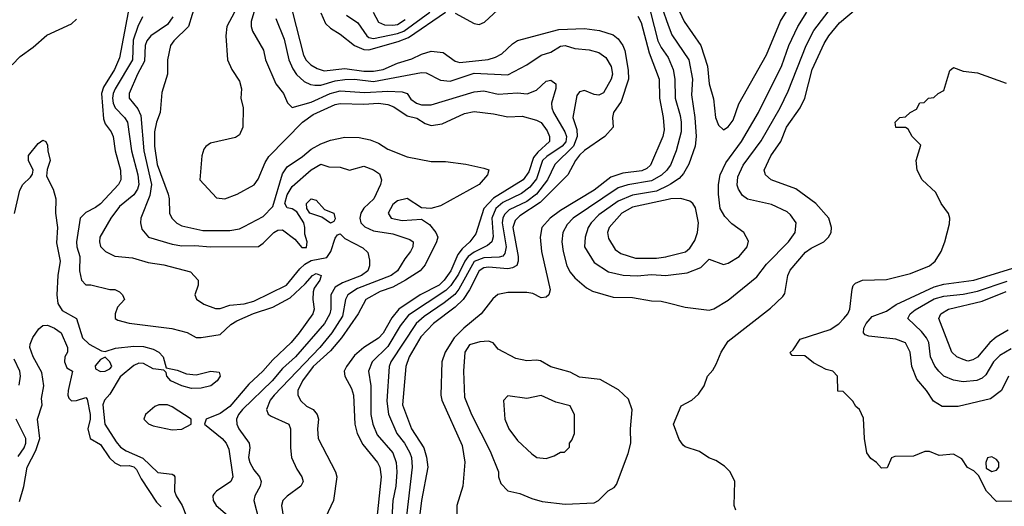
# Model space of a CAD drawing. Header units: inches. Extents: x 1793402 to 1900366, y 320852 to 470679.
# Tile 311 of 604: x 1847293 to 1851402, y 420306 to 422338. Entities that reach past the tile are written whole.
import ezdxf

# ---------------------------------------------------------------- set-up
doc = ezdxf.new("R2010")
doc.units = ezdxf.units.IN
doc.header["$MEASUREMENT"] = 0
doc.layers.add('B8442', color=7, linetype='Continuous')
doc.layers.add('B8452', color=7, linetype='Continuous')

msp = doc.modelspace()

# ---------------------------------------------------------------- linework, layer by layer
at = {"layer": 'B8442', "color": 4}
for points, elevation in [([(1849110, 422365.3), (1849190, 422321.6), (1849210, 422318), (1849232.5, 422327.5), (1849342.7, 422430)], 324), ([(1848028.4, 422410), (1847997.1, 422310), (1847936.3, 422250), (1847922, 422230), (1847910.6, 422170), (1847910.5, 422110), (1847885.8, 422034.2), (1847879.5, 421950), (1847864.2, 421910), (1847855.6, 421870), (1847856.1, 421810), (1847866.5, 421733.5), (1847912.4, 421610), (1847917.1, 421590), (1847919.1, 421530), (1847927.7, 421510), (1847948.5, 421488.5), (1847970, 421478), (1848057.7, 421457.7), (1848170, 421458), (1848210, 421465.3), (1848230, 421474), (1848310, 421515.8), (1848350, 421557.6), (1848390, 421694.8), (1848410, 421724.4), (1848473.8, 421766.2), (1848510, 421797), (1848550, 421820.4), (1848590, 421835.5), (1848650, 421848), (1848710, 421846), (1848756.1, 421836.1), (1848790, 421823), (1848830, 421797.1), (1848910, 421764.9), (1849010, 421745.5), (1849070, 421746.4), (1849154.4, 421734.4), (1849230, 421718.8), (1849250.6, 421710.6), (1849246, 421690), (1849210.5, 421650), (1849050, 421560.7), (1849009.2, 421549.2), (1848970, 421552.3), (1848910, 421591.5), (1848870, 421582), (1848850, 421566), (1848830.6, 421530), (1848842.8, 421510), (1848890, 421499.5), (1848970, 421504.9), (1849003.1, 421483.1), (1849030.5, 421450), (1849038, 421430), (1849032.7, 421410), (1848985.1, 421314.9), (1848964.9, 421290), (1848903.8, 421250), (1848850, 421220.9), (1848797.2, 421202.8), (1848737.3, 421170), (1848706, 421110), (1848636.5, 421010), (1848590, 420955.4), (1848517.3, 420890), (1848472.9, 420830), (1848454.4, 420790), (1848453.4, 420770), (1848466.6, 420746.6), (1848490, 420724), (1848518, 420710), (1848534.8, 420690), (1848540.7, 420670), (1848535.5, 420630), (1848539.1, 420590), (1848610.6, 420450), (1848616.3, 420430), (1848602.8, 420330), (1848547.1, 420212.9)], 296), ([(1848210, 422408.7), (1848158, 422310), (1848153, 422270), (1848161, 422170), (1848178, 422130), (1848210, 422082), (1848218.8, 422050), (1848216, 422010), (1848226, 421970), (1848224.7, 421890), (1848210, 421858), (1848194.4, 421845.6), (1848090, 421822), (1848070, 421808.7), (1848062, 421798), (1848054, 421770), (1848045.5, 421670), (1848114.9, 421594.9), (1848150, 421590.4), (1848201.2, 421610), (1848271.1, 421648.9), (1848288.2, 421671.8), (1848317.7, 421742.3), (1848332.8, 421767.2), (1848472.8, 421910), (1848518.1, 421941.9), (1848610, 421983.6), (1848630, 421987.6), (1848730, 421985.2), (1848790, 421988.9), (1848830, 421984.2), (1848854.8, 421974.8), (1848910, 421936.5), (1848950, 421926.7), (1848985.1, 421905.1), (1849010, 421896.5), (1849056.2, 421903.8), (1849150, 421946), (1849190, 421954.9), (1849270, 421945.5), (1849330, 421933), (1849390, 421935.5), (1849450, 421918.4), (1849468.8, 421908.8), (1849494.1, 421874.1), (1849504.4, 421850), (1849503.8, 421830), (1849455.2, 421784.8), (1849437.7, 421762.3), (1849417.4, 421702.6), (1849394.9, 421670), (1849270, 421593.1), (1849230.3, 421550), (1849196.3, 421443.7), (1849172.4, 421410), (1849139.1, 421380.9), (1849122, 421358), (1849092.4, 421290), (1849064.9, 421250), (1849043.1, 421230), (1848964.4, 421190), (1848875.3, 421130), (1848846.1, 421093.9), (1848810, 421029.6), (1848790, 421007.8), (1848730, 420969.6), (1848690, 420935.6), (1848657.1, 420890), (1848648, 420870), (1848650.6, 420850), (1848678.3, 420798.3), (1848686.4, 420770), (1848692.2, 420650), (1848702, 420610), (1848724.8, 420564.8), (1848786.4, 420490), (1848795.8, 420470), (1848801.3, 420430), (1848780.3, 420230)], 304), ([(1848283.1, 422410), (1848259.1, 422330), (1848259.1, 422310), (1848264.9, 422290), (1848310.4, 422210.4), (1848318.8, 422170), (1848362.8, 422070), (1848394, 422030), (1848410.6, 421990.6), (1848430, 421971), (1848510, 421993.7), (1848589.4, 422030), (1848630, 422040.9), (1848733.8, 422033.8), (1848830, 422039), (1848890, 422037), (1848910, 422030.5), (1848925.9, 422005.9), (1848949.1, 421989.1), (1848970, 421983.1), (1849010, 421982), (1849190, 422037.1), (1849230, 422041.6), (1849290, 422026.7), (1849370, 422032.4), (1849411.5, 422028.5), (1849450, 422044), (1849490, 422081), (1849510, 422086), (1849530.9, 422070.9), (1849530.7, 422050.7), (1849512.4, 421990), (1849514, 421970), (1849521.3, 421950), (1849567.6, 421870), (1849574.7, 421850), (1849572.1, 421827.9), (1849557.4, 421810), (1849492.5, 421767.5), (1849475.6, 421750), (1849450, 421674), (1849421.4, 421638.6), (1849387, 421613), (1849310, 421575.1), (1849280.2, 421550), (1849263.9, 421510), (1849268.6, 421431.4), (1849263, 421410), (1849245.2, 421394.8), (1849190, 421367.9), (1849165.2, 421350), (1849150.2, 421330), (1849124.2, 421275.8), (1849091.9, 421228.1), (1849072, 421208), (1848915.4, 421104.6), (1848880.4, 421059.6), (1848830, 420973.6), (1848764.4, 420910), (1848748.4, 420870), (1848758.4, 420810), (1848758, 420690), (1848766.4, 420650), (1848784.8, 420604.8), (1848850.4, 420530), (1848864.9, 420490), (1848867, 420450), (1848863.1, 420390), (1848850.3, 420330), (1848843.7, 420210)], 308), ([(1849973.4, 422390), (1850000, 422314.7)], 332), ([(1847262, 422150), (1847295.5, 422184.5), (1847350, 422222.8), (1847407.2, 422272.8), (1847510, 422320.7), (1847530, 422340.7)], 284), ([(1847745.7, 422370), (1847710, 422179), (1847688.5, 422130), (1847643.2, 422056.8), (1847634.9, 422030), (1847643.6, 421923.6), (1847650, 421902.8), (1847675.5, 421870), (1847683.8, 421850), (1847692.4, 421790), (1847714.4, 421710), (1847715.5, 421670), (1847705.5, 421650), (1847630, 421569.5), (1847610, 421553.6), (1847570, 421533.6), (1847546, 421510), (1847530.3, 421410), (1847531.8, 421390), (1847544.9, 421350), (1847543.1, 421290), (1847550.8, 421250.8), (1847570, 421231.3), (1847590, 421231), (1847670, 421212), (1847690, 421212), (1847710, 421202), (1847722, 421190), (1847731.3, 421170), (1847702, 421138), (1847691.3, 421110), (1847692, 421090), (1847703.5, 421083.5), (1847750.5, 421070.5), (1847928.7, 421048.7), (1847992.7, 421032.7), (1848030, 421011), (1848050, 421010.8), (1848130, 421024), (1848174, 421066), (1848199.2, 421080.8), (1848268.9, 421111.1), (1848350, 421137.4), (1848422.5, 421177.5), (1848485.1, 421234.9), (1848515.3, 421270), (1848530, 421278.8), (1848550.8, 421270), (1848546, 421250), (1848522.8, 421217.2), (1848518.4, 421201.6), (1848516.4, 421170), (1848521.6, 421130), (1848517.1, 421110), (1848459.5, 421030), (1848426, 420990), (1848350, 420918.4), (1848308.4, 420870), (1848250, 420816.9), (1848170, 420723), (1848130, 420694.3), (1848071.3, 420670), (1848064.7, 420650), (1848138, 420590), (1848154.4, 420570), (1848165.5, 420545.5), (1848183, 420430), (1848174.8, 420410), (1848114.8, 420370), (1848103.1, 420356.9), (1848099.1, 420350), (1848100.5, 420330), (1848113.4, 420310), (1848160.5, 420270)], 284), ([(1847806, 422350), (1847785.7, 422310), (1847766.9, 422253.1), (1847764.4, 422170), (1847691.6, 422050), (1847682.7, 422030), (1847680.2, 422010), (1847682.7, 421990), (1847692, 421970), (1847730.4, 421930), (1847743.1, 421910), (1847759.6, 421790), (1847786, 421690), (1847790.3, 421650), (1847785.3, 421630), (1847770, 421607.3), (1847710, 421558), (1847673.4, 421510), (1847627.3, 421430), (1847626, 421410), (1847630.9, 421390.9), (1847651.3, 421370), (1847690.6, 421350.6), (1847763.4, 421343.4), (1847830, 421324.9), (1847895.2, 421315.2), (1848005.4, 421285.4), (1848038, 421250), (1848038, 421230), (1848024.7, 421190), (1848031.1, 421171.1), (1848062, 421150), (1848110, 421132.7), (1848130, 421132.7), (1848170, 421146), (1848230, 421151.8), (1848270, 421162.3), (1848406.6, 421230), (1848462.3, 421297.7), (1848483.3, 421316.7), (1848510, 421332.3), (1848575.1, 421344.9), (1848592.3, 421370), (1848610, 421426), (1848620.1, 421439.9), (1848630, 421444), (1848650, 421424.9), (1848724.9, 421384.9), (1848745.5, 421365.5), (1848753.4, 421333.4), (1848752.7, 421310), (1848746, 421290), (1848719.1, 421270), (1848640, 421240), (1848610, 421220.7), (1848592, 421190), (1848592, 421130), (1848587.4, 421110), (1848564.6, 421070), (1848443.7, 420930), (1848390, 420882.4), (1848346.7, 420830), (1848223.1, 420710), (1848206.7, 420690), (1848198, 420670), (1848199.1, 420650), (1848207.3, 420630), (1848250.7, 420570), (1848253, 420550), (1848248.2, 420510), (1848253, 420490), (1848270, 420458.8), (1848294, 420430), (1848300.7, 420410), (1848297.3, 420390), (1848274, 420350), (1848270.7, 420330), (1848291, 420250)], 288), ([(1847932.4, 422350), (1847910, 422318), (1847840.7, 422270), (1847823.8, 422250), (1847816.4, 422230), (1847814.6, 422165.4), (1847784.4, 422110), (1847750.6, 422030), (1847750.7, 422010), (1847785.8, 421965.8), (1847798.5, 421938.5), (1847811.4, 421790), (1847843.6, 421650), (1847836, 421604), (1847799.1, 421510), (1847797.3, 421490), (1847803.4, 421463.4), (1847831.3, 421430), (1847930, 421400.4), (1847970, 421394), (1848024.4, 421395.6), (1848090, 421390.4), (1848289.2, 421390.8), (1848310, 421404.7), (1848354, 421450), (1848370, 421459.1), (1848390, 421460.5), (1848441.3, 421421.3), (1848470, 421386.8), (1848490, 421386.8), (1848492.3, 421410), (1848482.5, 421442.5), (1848483.7, 421470), (1848478.7, 421490), (1848450, 421536.3), (1848430, 421548.2), (1848410, 421552), (1848399.7, 421570), (1848410, 421607.3), (1848430, 421642), (1848510, 421710.7), (1848550, 421734.8), (1848583.8, 421723.8), (1848630, 421723), (1848670, 421710.4), (1848730, 421726.8), (1848770, 421710.7), (1848794.4, 421694.4), (1848803, 421670), (1848799.1, 421650), (1848770.5, 421590), (1848728.9, 421551.1), (1848716.4, 421530), (1848712.4, 421510), (1848717.1, 421490), (1848733.3, 421473.3), (1848770, 421456.4), (1848850, 421444.4), (1848920.7, 421420.7), (1848934.8, 421410), (1848934, 421390), (1848924, 421370), (1848899.9, 421340.1), (1848870, 421289.6), (1848842.8, 421270), (1848703.6, 421216.4), (1848663.1, 421190), (1848653.4, 421170), (1848640, 421100), (1848596, 421030), (1848545.3, 420970), (1848354.9, 420770), (1848338, 420750), (1848322.8, 420710), (1848330.7, 420690.7), (1848342.5, 420682.5), (1848416, 420650), (1848422.8, 420630), (1848422.8, 420550), (1848427.3, 420510), (1848450, 420462), (1848471, 420430), (1848476, 420410), (1848466, 420390), (1848410, 420349.3), (1848390.7, 420330), (1848385.5, 420310), (1848410, 420161)], 292), ([(1848362.6, 422342.6), (1848396.7, 422256.7), (1848417, 422170), (1848432.9, 422132.9), (1848448.9, 422108.9), (1848479.9, 422079.9), (1848506.9, 422066.9), (1848525.1, 422065.1), (1848550, 422064.9), (1848610, 422082.4), (1848650, 422088.2), (1848690, 422089.2), (1848770, 422079.6), (1848970, 422118), (1848990, 422116.3), (1849050, 422084.9), (1849090, 422081.6), (1849190, 422114.3), (1849330, 422108), (1849409, 422150), (1849469.7, 422190.3), (1849510, 422202), (1849550, 422227.7), (1849570, 422230.5), (1849610, 422218), (1849670, 422212.7), (1849710, 422200.5), (1849739.5, 422179.5), (1849762, 422142), (1849766.4, 422110), (1849761.3, 422090), (1849730, 422032.3), (1849710, 422022.9), (1849690, 422025.1), (1849650, 422042.7), (1849630, 422037.2), (1849618.5, 422021.5), (1849601.6, 421930), (1849618.9, 421878.9), (1849619, 421850), (1849604.2, 421810), (1849526.3, 421733.7), (1849495.2, 421670), (1849450, 421609.7), (1849410, 421578.7), (1849335.6, 421544.4), (1849315.9, 421524.1), (1849309.1, 421510), (1849306.9, 421490), (1849324, 421390), (1849318.2, 421361.8), (1849308.9, 421351.1), (1849293.6, 421346.4), (1849230, 421343.5), (1849190, 421328.4), (1849126.4, 421213.6), (1849108.7, 421191.3), (1849064.4, 421155.6), (1848980.7, 421099.3), (1848947.2, 421070), (1848842, 420910), (1848835.3, 420890), (1848825.5, 420745.5), (1848831.7, 420691.7), (1848866.7, 420610), (1848898.7, 420570), (1848922, 420530), (1848928.7, 420510), (1848930.4, 420470), (1848897.3, 420182.7)], 312), ([(1848432.4, 422370), (1848477, 422190), (1848489.1, 422169.1), (1848508, 422150), (1848534.3, 422134.3), (1848563.9, 422123.9), (1848650, 422134.4), (1848730, 422122.6), (1848770, 422122.8), (1848810, 422130.2), (1848870, 422156.9), (1848930, 422174.3), (1848970, 422193.7), (1849010, 422206), (1849061.1, 422201.1), (1849110, 422165.5), (1849130, 422159.3), (1849248.3, 422171.7), (1849279.1, 422180.9), (1849305.1, 422194.9), (1849350, 422237.3), (1849370, 422250.5), (1849543.3, 422296.7), (1849650, 422301.3), (1849712.5, 422292.5), (1849770, 422274.4), (1849790, 422258), (1849810, 422230.5), (1849818.3, 422210), (1849832.8, 422127.2), (1849834, 422090), (1849803.1, 421996.9), (1849770.7, 421950), (1849767.3, 421930), (1849770, 421888.7), (1849734.8, 421850), (1849650, 421792.3), (1849630, 421771.8), (1849612.7, 421750), (1849580.5, 421690), (1849464.7, 421575.3), (1849380.7, 421519.3), (1849360.8, 421499.2), (1849351.4, 421470), (1849373.4, 421350), (1849374, 421330), (1849367.7, 421312.3), (1849350, 421301.7), (1849330, 421298), (1849250, 421305.3), (1849230, 421301.7), (1849210.2, 421289.8), (1849170.2, 421209.8), (1849143.6, 421170), (1849110, 421137.7), (1849019.5, 421070), (1848966.6, 421013.4), (1848918.7, 420930), (1848904.4, 420890), (1848890.4, 420730), (1848928.7, 420630), (1848980.3, 420550), (1848991.5, 420511.5), (1848996, 420470), (1848970.4, 420330.4), (1848947.7, 420150)], 316), ([(1848550, 422366), (1848570, 422322.8), (1848590, 422302), (1848630, 422278), (1848690.7, 422230), (1848730, 422212.9), (1848750, 422212.4), (1848872.8, 422247.2), (1848915.8, 422264.2), (1849070, 422368.9)], 324), ([(1848657, 422357), (1848704.9, 422324.9), (1848741.6, 422270), (1848750, 422263.7), (1848770, 422259.6), (1848870, 422279.8), (1848896.3, 422290), (1849004.2, 422370)], 328), ([(1848768.4, 422370), (1848790, 422327.7), (1848816.2, 422316.2), (1848850, 422314.7), (1848870, 422317.3), (1848901.4, 422338.6)], 332), ([(1849872.4, 422352.4), (1849886.6, 422326.6), (1849919.7, 422199.7), (1849961.3, 422090), (1849962.6, 422010), (1849978.7, 421930), (1849982.4, 421877.6), (1849977.1, 421850), (1849925.5, 421730), (1849910, 421716.2), (1849890, 421706.9), (1849810, 421697.4), (1849759.9, 421680.1), (1849690, 421626.3), (1849550, 421541.1), (1849506.7, 421510), (1849472.4, 421470), (1849464.9, 421430), (1849470.3, 421370), (1849506.8, 421210), (1849501, 421190), (1849490, 421179), (1849470, 421177.2), (1849434.7, 421194.7), (1849410, 421199.6), (1849330, 421199.6), (1849289.2, 421190.8), (1849267.2, 421172.8), (1849219.3, 421110), (1849146.7, 421050), (1849106.7, 421010), (1849068.4, 420950), (1849054.9, 420910), (1849050.5, 420770), (1849055.5, 420750), (1849139.9, 420559.9), (1849150.5, 420490.5), (1849142, 420390), (1849117.3, 420310), (1849117.3, 420230)], 324), ([(1849926.3, 422370), (1849956, 422250), (1849970, 422222), (1849999.9, 422179.9)], 328), ([(1847271.5, 421528.5), (1847293.4, 421626.6), (1847306.6, 421650), (1847338.9, 421681.1), (1847346.3, 421693.7), (1847349.3, 421710), (1847329.7, 421749.7), (1847330, 421771), (1847370, 421821), (1847390, 421834.8), (1847402, 421830), (1847410, 421814), (1847410.8, 421790), (1847421, 421750), (1847407.3, 421712.7), (1847404.9, 421684.9), (1847433.4, 421630), (1847444, 421590), (1847442.4, 421530), (1847451.3, 421470), (1847446.7, 421406.7), (1847462, 421330), (1847452.2, 421270), (1847448.9, 421190), (1847452.6, 421152.6), (1847470, 421124.4), (1847530.4, 421090), (1847554.9, 421010), (1847583.4, 420983.4), (1847635.2, 420955.2), (1847650, 420953), (1847693.7, 420966.3), (1847770, 420975.6), (1847810, 420974), (1847850, 420962.3), (1847874.4, 420950), (1847892.2, 420930), (1847904.7, 420884.7), (1847950, 420874.9), (1847990, 420858.9), (1848030, 420855.6), (1848090.4, 420870.4), (1848126, 420866), (1848130.5, 420850), (1848117.1, 420830), (1848090.7, 420810), (1848050, 420799.7), (1848010, 420798.3), (1847969.3, 420810), (1847923.6, 420830), (1847907, 420850), (1847905.2, 420865.2), (1847895.3, 420875.3), (1847850, 420879.7), (1847810, 420902.9), (1847790, 420903.6), (1847770, 420894.5), (1847712.9, 420847.1), (1847670, 420775.1), (1847647.7, 420750), (1847640.5, 420730), (1847649.1, 420649.1), (1847695.3, 420575.3), (1847714, 420554), (1847737.4, 420537.4), (1847807.1, 420507.1), (1847870, 420448), (1847930, 420441), (1847936.3, 420436.3), (1847941, 420430), (1847939.3, 420370), (1847946, 420350), (1847972, 420310), (1848010, 420210.7)], 276), ([(1850000, 421718), (1849994.4, 421710), (1849971.1, 421688.9), (1849930, 421664.8), (1849831.2, 421648.8), (1849790, 421635.4), (1849603, 421510), (1849577.2, 421482.8), (1849559.3, 421450), (1849555.5, 421410), (1849560.5, 421370), (1849577.1, 421310), (1849590, 421284), (1849610, 421260.7), (1849658.5, 421218.5), (1849684.1, 421204.1), (1849770, 421179.1), (1849850, 421178), (1849930, 421164), (1849970, 421162.8), (1850000, 421155.4)], 328), ([(1850000, 421646.3), (1849950, 421621.5), (1849850, 421605.1), (1849790, 421580.4), (1849710, 421523.6), (1849678, 421490), (1849665.5, 421470), (1849653, 421430), (1849650.7, 421390), (1849690, 421324), (1849750, 421286), (1849812.1, 421272.1), (1849870, 421268.4), (1849930, 421274), (1849989.5, 421270.5), (1850000, 421271.7)], 332), ([(1850000, 421587.5), (1849850, 421555.1), (1849806, 421530), (1849753, 421470), (1849745.5, 421450), (1849750, 421424.7), (1849778.8, 421378.8), (1849801.7, 421361.7), (1849862.8, 421342.8), (1849950, 421342), (1849990, 421348.5), (1850000, 421351)], 336), ([(1847293, 420327), (1847311, 420389), (1847325.1, 420470), (1847360.7, 420539.3), (1847377.7, 420590), (1847367.3, 420670), (1847386.6, 420730), (1847383.7, 420756.3), (1847394, 420810), (1847385.4, 420865.4), (1847349, 420931), (1847335.3, 420970), (1847336.4, 420983.6), (1847348.7, 421011.3), (1847372.7, 421047.3), (1847390, 421061), (1847410, 421062.8), (1847438, 421050), (1847466, 421030), (1847493, 420970), (1847493, 420950), (1847482, 420930), (1847480.7, 420910), (1847490, 420884.7), (1847514, 420870), (1847495.5, 420790), (1847494, 420770), (1847498, 420758), (1847510, 420747.3), (1847530, 420747.7), (1847570, 420761), (1847574.2, 420754.2), (1847587.3, 420690), (1847587.3, 420670), (1847577.1, 420630), (1847587.3, 420590), (1847630, 420564), (1847668.5, 420508.5), (1847690, 420487.3), (1847715.6, 420475.6), (1847750, 420476.5), (1847770, 420471.5), (1847780.7, 420460.7), (1847800.7, 420420.7), (1847863.8, 420323.8), (1847883.7, 420303.7)], 272), ([(1847291.6, 420811.6), (1847296.2, 420850), (1847293.6, 420870), (1847270, 420921.2)], 276), ([(1847286.3, 420513.7), (1847311.5, 420550), (1847319.6, 420570), (1847318.4, 420590), (1847278.4, 420670)], 276)]:
    msp.add_lwpolyline(points, dxfattribs=dict(at, elevation=elevation))
for points, elevation in [([(1848590, 421489), (1848553.6, 421513.6), (1848504.2, 421530), (1848491.8, 421550), (1848489.6, 421570), (1848509.2, 421590), (1848530, 421584.9), (1848565.5, 421545.5), (1848604.7, 421530), (1848610, 421506), (1848604.7, 421495.3)], 288), ([(1849250, 420995.3), (1849213.6, 420993.6), (1849170, 420981.2), (1849150.7, 420949.3), (1849145.5, 420870), (1849150, 420762), (1849179.1, 420690), (1849256.7, 420536.7), (1849290.8, 420450), (1849291, 420430), (1849301.4, 420401.4), (1849330, 420371), (1849379.8, 420359.8), (1849430, 420338.8), (1849472.9, 420327.1), (1849570, 420314.8), (1849690, 420321), (1849709.3, 420330.7), (1849749.3, 420370.7), (1849774.6, 420385.4), (1849783.1, 420396.9), (1849832.5, 420527.5), (1849844, 420570), (1849842.7, 420630), (1849848.7, 420708.7), (1849833.6, 420753.6), (1849792.5, 420792.5), (1849715.5, 420835.5), (1849630, 420846), (1849590, 420866.6), (1849510, 420889.3), (1849466.4, 420913.6), (1849450, 420917.2), (1849410, 420914), (1849363.2, 420923.2), (1849290, 420962), (1849269, 420989)], 328), ([(1847650, 420929.2), (1847630, 420919.3), (1847607.7, 420892.3), (1847610, 420881), (1847630, 420868.7), (1847650, 420870.6), (1847670, 420880.7), (1847678, 420890), (1847669.2, 420910)], 276), ([(1849470, 420769), (1849410, 420757.2), (1849330, 420768), (1849311.6, 420748.4), (1849317.3, 420670), (1849334.8, 420630), (1849370, 420581), (1849430, 420526), (1849450.9, 420510.9), (1849490, 420506), (1849523.1, 420516.9), (1849550, 420532), (1849567.3, 420532.7), (1849587.3, 420552.7), (1849588, 420570), (1849598, 420582), (1849608.9, 420611.1), (1849608.4, 420688.4), (1849590, 420726), (1849530, 420741.2)], 332), ([(1847874, 420730), (1847857.5, 420722.5), (1847818.8, 420690), (1847811, 420670), (1847830.5, 420650.5), (1847850, 420643), (1847930, 420626.4), (1847970, 420628.4), (1848009, 420650), (1848009, 420670), (1847930, 420722), (1847910, 420729.5)], 284)]:
    msp.add_lwpolyline(points, close=True, dxfattribs=dict(at, elevation=elevation))
at = {"layer": 'B8452', "color": 4}
for points, elevation in [([(1850000, 421155.4), (1850070, 421138), (1850170, 421124.7), (1850190, 421131), (1850250, 421166.8), (1850370, 421264), (1850410, 421317.3), (1850501.2, 421410), (1850529.2, 421450), (1850533.2, 421490), (1850510, 421524), (1850495.9, 421535.9), (1850430, 421567), (1850330, 421589.3), (1850310, 421604), (1850292.7, 421630), (1850287.5, 421647.5), (1850290, 421682), (1850311.8, 421730), (1850387.2, 421832.8), (1850466, 421970), (1850500.1, 422039.9), (1850574.7, 422230), (1850607.5, 422292.5), (1850819, 422570)], 328), ([(1850000, 422474.9), (1850066, 422330), (1850135.5, 422230), (1850163.9, 422143.9), (1850170.7, 422070), (1850187.9, 422007.9), (1850197.3, 421930), (1850210, 421898), (1850230, 421878), (1850250, 421891.3), (1850270, 421918), (1850293.8, 421986.2), (1850410, 422191), (1850468.2, 422331.8), (1850514.3, 422405.7)], 336), ([(1850282, 420290), (1850275.3, 420310), (1850278, 420410), (1850258, 420450), (1850234.6, 420474.6), (1850198, 420498), (1850169.3, 420509.3), (1850130, 420535.3), (1850070, 420555.3), (1850062, 420562), (1850045.6, 420585.6), (1850022, 420650), (1850053.6, 420726.4), (1850098, 420750), (1850125.6, 420774.4), (1850149, 420810), (1850164, 420850), (1850185.6, 420874.4), (1850200.2, 420899.8), (1850220.9, 420950), (1850250, 420996), (1850426.8, 421133.2), (1850477.5, 421182.5), (1850485.6, 421194.4), (1850498.4, 421270), (1850508.2, 421291.8), (1850572.3, 421367.7), (1850595.4, 421384.6), (1850649.5, 421410.5), (1850669, 421430), (1850679, 421450), (1850681.2, 421470), (1850669.4, 421509.4), (1850616, 421570), (1850531.5, 421631.5), (1850429, 421670), (1850405.2, 421690), (1850399.3, 421710), (1850427.6, 421770), (1850469.6, 421830), (1850493.6, 421890), (1850549.6, 421970), (1850569.6, 422010), (1850600.5, 422130), (1850650, 422238.8), (1850669.6, 422270), (1850714.9, 422325.1), (1850862, 422450)], 324), ([(1850000, 421271.7), (1850078.9, 421281.1), (1850135.9, 421304.1), (1850170, 421338), (1850230, 421316), (1850250, 421321), (1850295.3, 421350), (1850328.7, 421390), (1850334, 421414), (1850315.3, 421450), (1850265.4, 421485.4), (1850235.9, 421515.9), (1850217, 421550), (1850209.6, 421610), (1850209.6, 421650), (1850216.9, 421690), (1850239.4, 421740.6), (1850306, 421830), (1850375.6, 421950), (1850473.6, 422146.4), (1850502.4, 422230), (1850540.5, 422310), (1850578.4, 422370)], 332), ([(1850000, 422314.7), (1850014.3, 422274.3), (1850086, 422170), (1850100.7, 422090), (1850096.1, 422023.9), (1850110.4, 421929.6), (1850115.8, 421850), (1850112.4, 421810), (1850085.7, 421734.3), (1850063.8, 421696.2), (1850045.2, 421674.8), (1850009.2, 421650.8), (1850000, 421646.3)], 332), ([(1849999.9, 422179.9), (1850019.5, 422130), (1850027.2, 422090), (1850028.5, 422010), (1850050, 421938), (1850053.1, 421910), (1850053.1, 421870), (1850032.4, 421790), (1850008.4, 421730), (1850000, 421718)], 328), ([(1851447.3, 420327.3), (1851370, 420326), (1851328, 420370), (1851294.6, 420434.6), (1851274.6, 420454.6), (1851249, 420469), (1851224.7, 420504.7), (1851190, 420524), (1851130, 420518), (1851090, 420535.3), (1851070, 420535.3), (1851023.6, 420516.4), (1850945.4, 420514.6), (1850931.6, 420508.4), (1850912.7, 420467.3), (1850890, 420466), (1850868, 420490), (1850845.6, 420505.6), (1850828.7, 420530), (1850818, 420590), (1850814.6, 420674.6), (1850798, 420710), (1850783.1, 420723.1), (1850770, 420746), (1850730, 420786), (1850707.3, 420787.3), (1850706, 420850), (1850686, 420870), (1850658, 420878), (1850606, 420906), (1850570, 420934), (1850516.4, 420936.4), (1850510, 420946), (1850509, 420949), (1850520.9, 420959.1), (1850550, 421004), (1850675.2, 421044.8), (1850711.1, 421068.9), (1850732.3, 421090), (1850749.3, 421110), (1850757, 421130), (1850767.3, 421212.7), (1850772, 421228), (1850781.6, 421238.4), (1850810, 421250.5), (1850910, 421254), (1851010, 421278.8), (1851090, 421311), (1851114, 421330), (1851139, 421370), (1851154, 421410), (1851173.6, 421486.4), (1851175.3, 421510), (1851169.1, 421529.1), (1851139, 421570), (1851116, 421616), (1851059, 421670), (1851039, 421710), (1851034, 421750), (1851054, 421814), (1851018, 421850), (1851000.4, 421880.4), (1850990, 421888), (1850950, 421888), (1850946, 421910), (1850966, 421930), (1850990, 421932), (1851009.1, 421950.9), (1851035.3, 421964.7), (1851050, 421991.3), (1851068, 421992), (1851086, 422010), (1851107.3, 422012.7), (1851126, 422030), (1851150, 422042), (1851174.6, 422125.4), (1851190, 422138), (1851230, 422122.8), (1851290, 422116.3), (1851410, 422073.4)], 316), ([(1850000, 421351), (1850071.2, 421368.8), (1850090, 421384), (1850110, 421416), (1850121.6, 421450), (1850125.6, 421490), (1850112.8, 421552.8), (1850102.7, 421570), (1850090, 421580.9), (1850051.5, 421591.5), (1850010, 421589.7), (1850000, 421587.5)], 336), ([(1851418.8, 420850), (1851390.8, 420790), (1851344.2, 420755.8), (1851210, 420723.6), (1851143.2, 420723.2), (1851106, 420746), (1851077.2, 420790), (1851037.6, 420837.6), (1851016.2, 420890), (1851009.3, 420950), (1850990, 420989), (1850950, 421004.5), (1850837, 421017), (1850822, 421022), (1850814, 421030), (1850816, 421050), (1850826, 421070), (1850850, 421098.8), (1850910, 421120.5), (1850951.1, 421148.9), (1851110, 421223.1), (1851150, 421233.4), (1851275.3, 421250), (1851470, 421310.6)], 312), ([(1851430, 420963.6), (1851383.8, 420936.2), (1851356.4, 420910), (1851324.7, 420855.3), (1851310, 420841.2), (1851288, 420832), (1851230, 420826), (1851190, 420832.7), (1851150, 420849.5), (1851129.4, 420870), (1851111.4, 420891.4), (1851094.5, 420930), (1851087.3, 420990), (1851077, 421010), (1851056.2, 421036.2), (1850999.3, 421090), (1851009.4, 421110), (1851030, 421126.4), (1851110, 421172.7), (1851150, 421184), (1851230, 421192.4), (1851290, 421204.7), (1851413.4, 421246.6)], 308), ([(1851418, 421042), (1851368, 421012), (1851341.6, 420990), (1851290, 420929.5), (1851270, 420918), (1851250, 420912.7), (1851230, 420919.3), (1851204, 420930), (1851182.7, 420950), (1851129.3, 421090), (1851137.2, 421110), (1851168.7, 421130), (1851310, 421162.7), (1851410, 421202.8)], 304)]:
    msp.add_lwpolyline(points, dxfattribs=dict(at, elevation=elevation))
at = {"layer": 'B8452', "color": 4, "elevation": 316}
msp.add_lwpolyline([(1851350, 420513.2), (1851331.3, 420508.7), (1851324.7, 420490), (1851326, 420466), (1851350, 420451.3), (1851370, 420458), (1851379, 420470), (1851379, 420490), (1851370, 420502)], close=True, dxfattribs=at)

doc.saveas('drawing.dxf')
